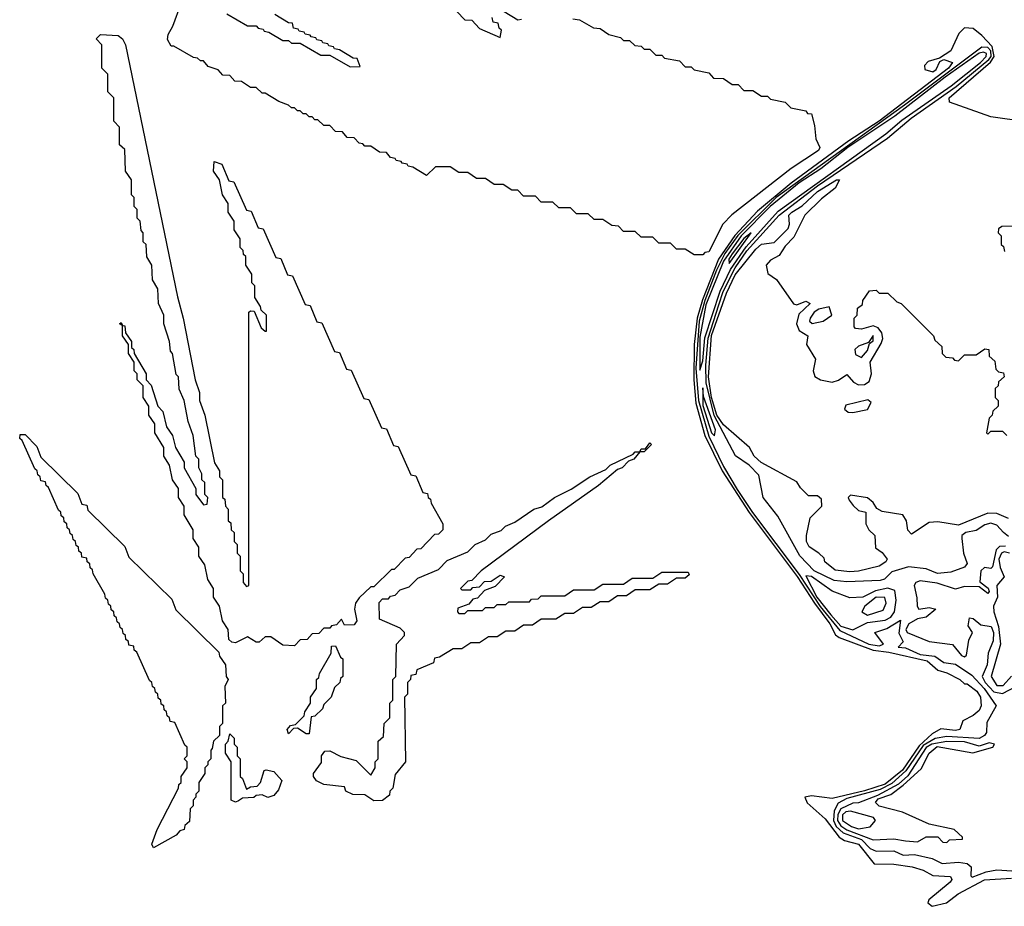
# Model space of a CAD drawing. Extents: x 2889633 to 3052318, y 540750 to 918690.
# Tile 428 of 656: x 3027280 to 3030631, y 751723 to 754740. Entities that reach past the tile are written whole.
import ezdxf

# ---------------------------------------------------------------- set-up
doc = ezdxf.new("R2010")
doc.units = 0

msp = doc.modelspace()

# ---------------------------------------------------------------- linework, layer by layer
at = {"layer": '0CON02XD'}
for points in [[(3029605, 753940), (3029575, 753940), (3029545, 753960), (3029515, 753960), (3029495, 753980), (3029455, 753980), (3029435, 754000), (3029395, 754000), (3029375, 754020), (3029335, 754020), (3029318.3, 754038.3), (3029295, 754040), (3029265, 754060), (3029235, 754060), (3029215, 754080), (3029175, 754080), (3029155, 754100), (3029115, 754100), (3029095, 754120), (3029055, 754120), (3029035, 754140), (3028995, 754140), (3028975, 754160), (3028955, 754160), (3028925, 754180), (3028895, 754180), (3028865, 754200), (3028835, 754200), (3028805, 754220), (3028775, 754220), (3028745, 754240), (3028695, 754240), (3028665, 754210), (3028618.3, 754238.3), (3028601.7, 754241.7), (3028598.3, 754248.3), (3028581.7, 754251.7), (3028578.3, 754258.3), (3028561.7, 754261.7), (3028558.3, 754268.3), (3028541.7, 754271.7), (3028528.3, 754288.3), (3028505, 754290), (3028475, 754310), (3028455, 754310), (3028448.3, 754318.3), (3028435, 754320), (3028418.3, 754338.3), (3028395, 754340), (3028378.3, 754358.3), (3028355, 754360), (3028335, 754380), (3028315, 754380), (3028295, 754400), (3028285, 754400), (3028275, 754410), (3028265, 754410), (3028255, 754420), (3028245, 754420), (3028235, 754430), (3028225, 754430), (3028215, 754440), (3028205, 754440), (3028195, 754450), (3028161.7, 754461.7), (3028115, 754490), (3028105, 754490), (3028085, 754510), (3028065, 754510), (3028035, 754530), (3028011.7, 754531.7), (3027995, 754550), (3027971.7, 754551.7), (3027955, 754570), (3027921.7, 754581.7), (3027905, 754600), (3027895, 754600), (3027885, 754610), (3027871.7, 754611.7), (3027805, 754650), (3027795, 754650), (3027783, 754673), (3027785, 754690), (3027801.7, 754718.3), (3027830, 754795)], [(3027985, 754760), (3028055, 754720), (3028085, 754720), (3028091.7, 754711.7), (3028108.3, 754708.3), (3028111.7, 754701.7), (3028128.3, 754698.3), (3028175, 754670), (3028195, 754670), (3028205, 754660), (3028235, 754660), (3028305, 754620), (3028335, 754620), (3028405, 754580), (3028438.3, 754581.7), (3028428.3, 754608.3), (3028415, 754610), (3028368.3, 754638.3), (3028351.7, 754641.7), (3028348.3, 754648.3), (3028331.7, 754651.7), (3028328.3, 754658.3), (3028311.7, 754661.7), (3028308.3, 754668.3), (3028291.7, 754671.7), (3028288.3, 754678.3), (3028271.7, 754681.7), (3028268.3, 754688.3), (3028251.7, 754691.7), (3028248.3, 754698.3), (3028231.7, 754701.7), (3028228.3, 754708.3), (3028211.7, 754711.7), (3028208.3, 754728.3), (3028195, 754730), (3028148.3, 754758.3)], [(3028768.3, 754768.3), (3028795, 754740), (3028818.3, 754738.3), (3028845, 754710), (3028915, 754680), (3028920, 754705), (3028911.7, 754711.7), (3028908.3, 754728.3), (3028891.7, 754731.7), (3028888.3, 754748.3)], [(3028928.3, 754768.3), (3028975, 754740), (3028988.3, 754741.7)], [(3029163, 754743), (3029185, 754740), (3029233, 754713), (3029255, 754710), (3029285, 754690), (3029325, 754680), (3029335, 754670), (3029355, 754670), (3029373, 754653), (3029395, 754650), (3029405, 754640), (3029425, 754640), (3029445, 754620), (3029465, 754620), (3029475, 754610), (3029525, 754600), (3029545, 754580), (3029565, 754580), (3029575, 754570), (3029625, 754560), (3029641.7, 754541.7), (3029675, 754540), (3029705, 754520), (3029725, 754520), (3029745, 754500), (3029775, 754500), (3029805, 754480), (3029825, 754480), (3029835, 754470), (3029885, 754460), (3029905, 754440), (3029955, 754430), (3029961.7, 754421.7), (3029975, 754420), (3029985, 754380), (3029990, 754335), (3030003.3, 754305), (3029998.8, 754295), (3029905.9, 754234.1), (3029703.6, 754076.4), (3029672.5, 754045), (3029625, 753950), (3029611.7, 753948.3), (3029605, 753940)], [(3030705, 754393.3), (3030585, 754410), (3030445, 754460), (3030443.8, 754475), (3030583.7, 754596.3), (3030596.9, 754615), (3030589.2, 754649.2), (3030555, 754686.7), (3030525, 754710), (3030495, 754712.5), (3030476.4, 754693.6), (3030449.2, 754635), (3030410.7, 754609.3), (3030371.4, 754598.6), (3030359.2, 754585), (3030360.5, 754570.5), (3030387.3, 754562.7), (3030399.3, 754570.7), (3030411.7, 754598.3), (3030425.5, 754604.5), (3030454.2, 754595), (3030441.2, 754575), (3030205, 754395.3), (3030102, 754328), (3029905.8, 754184.2), (3029791, 754089), (3029713.7, 754006.3), (3029658.4, 753925), (3029603.4, 753786.6), (3029586, 753725), (3029575.6, 753635), (3029574.2, 753515), (3029580.6, 753435), (3029612.2, 753325), (3029670.6, 753205), (3029763, 753063), (3029925.5, 752845.5), (3029984.8, 752754.8), (3030037.3, 752685), (3030056.9, 752646.9), (3030068.6, 752638.6), (3030185, 752595.3), (3030238.5, 752588.6), (3030368.1, 752558.1), (3030405, 752526.7), (3030435, 752517.5), (3030480, 752495), (3030495, 752480), (3030505, 752480), (3030537.5, 752455), (3030550, 752435), (3030552.5, 752405), (3030545, 752390), (3030525, 752372.5), (3030490, 752355), (3030480, 752325), (3030465, 752321.2), (3030415, 752326.7), (3030385, 752310), (3030340.9, 752269.1), (3030285, 752186.2), (3030225, 752139.3), (3030155, 752115.9), (3030045, 752090), (3029975, 752098.9), (3029952.5, 752095), (3029960, 752075), (3030021.4, 752021.4), (3030069.1, 751959.1), (3030086.8, 751946.8), (3030135.3, 751935.3), (3030187.7, 751867.7), (3030255, 751866.9), (3030317.7, 751857.7), (3030355, 751846.7), (3030387.7, 751827.7), (3030447.5, 751825), (3030452.5, 751815), (3030446.2, 751805), (3030374.4, 751745.6), (3030370.8, 751735), (3030385, 751723.3), (3030434.4, 751735.5), (3030474.5, 751765.5), (3030563.8, 751813.8), (3030655, 751819.2)], [(3028215, 752610), (3028175, 752612.5), (3028135, 752640), (3028115, 752640), (3028095, 752622.5), (3028085, 752622.5), (3028055, 752640), (3028015, 752620), (3028001.7, 752621.7), (3027991.7, 752631.7), (3027990, 752665), (3027970, 752695), (3027960, 752745), (3027940, 752775), (3027940, 752805), (3027920, 752835), (3027910, 752885), (3027890, 752915), (3027890, 752945), (3027870, 752975), (3027870, 753005), (3027840, 753055), (3027840, 753085), (3027820, 753115), (3027820, 753145), (3027800, 753175), (3027790, 753225), (3027770, 753255), (3027770, 753285), (3027740, 753335), (3027740, 753365), (3027720, 753395), (3027720, 753425), (3027700, 753455), (3027700, 753495), (3027680, 753515), (3027680, 753535), (3027670, 753545), (3027670, 753575), (3027650, 753605), (3027650, 753635), (3027630, 753665), (3027630, 753700), (3027620, 753705), (3027625, 753710), (3027630, 753700), (3027638.3, 753698.3), (3027640, 753675), (3027660, 753645), (3027660, 753625), (3027668.3, 753618.3), (3027670, 753605), (3027710, 753535), (3027710, 753515), (3027727, 753497), (3027750, 753425), (3027767, 753407), (3027780, 753355), (3027800, 753325), (3027810, 753285), (3027840, 753235), (3027840, 753215), (3027880, 753145), (3027880, 753125), (3027905, 753090), (3027918.3, 753091.7), (3027920, 753115), (3027910, 753125), (3027910, 753165), (3027900, 753175), (3027900, 753195), (3027890, 753215), (3027890, 753245), (3027880, 753255), (3027870, 753325), (3027853, 753373), (3027840, 753445), (3027823, 753483), (3027820, 753525), (3027813, 753533), (3027800, 753605), (3027793, 753613), (3027790, 753645), (3027770, 753705), (3027770, 753735), (3027752.5, 753775), (3027750, 753825), (3027732.5, 753855), (3027730, 753905), (3027713, 753933), (3027710, 753975), (3027700, 753985), (3027700, 754015), (3027693, 754023), (3027690, 754055), (3027680, 754065), (3027680, 754095), (3027670, 754105), (3027670, 754135), (3027660, 754145), (3027660, 754195), (3027640, 754225), (3027638.3, 754298.3), (3027620, 754315), (3027620, 754375), (3027600, 754395), (3027600, 754475), (3027580, 754495), (3027580, 754555), (3027560, 754575), (3027560, 754655), (3027540, 754675), (3027555, 754690), (3027615, 754686.2), (3027630, 754675), (3027640, 754655), (3027817, 753797), (3027836.7, 753725), (3027877.5, 753515), (3027891.7, 753471.7), (3027892.5, 753445), (3027910, 753395), (3027943, 753233), (3027960, 753205), (3027960, 753185), (3027970, 753175), (3027970, 753115), (3027978.3, 753108.3), (3027980, 753085), (3027990, 753075), (3027990, 753035), (3027998.3, 753028.3), (3028000, 753005), (3028010, 752995), (3028010, 752965), (3028020, 752955), (3028020, 752925), (3028030, 752915), (3028030, 752865), (3028040, 752855), (3028040, 752825), (3028051.7, 752811.7), (3028060, 752815), (3028060, 753745), (3028065, 753750), (3028078.3, 753748.3), (3028101.7, 753691.7), (3028115, 753680), (3028120, 753680), (3028120, 753735), (3028101.7, 753751.7), (3028100, 753765), (3028080, 753795), (3028080, 753835), (3028070, 753845), (3028070, 753875), (3028050, 753905), (3028050, 753935), (3028041.7, 753941.7), (3028040, 753955), (3028030, 753965), (3028030, 753995), (3028010, 754025), (3028010, 754055), (3027990, 754085), (3027990, 754115), (3027970, 754145), (3027960, 754195), (3027940, 754225), (3027941.7, 754258.3), (3027968.3, 754248.3), (3027991.7, 754191.7), (3028008.3, 754188.3), (3028051.7, 754091.7), (3028068.3, 754088.3), (3028091.7, 754031.7), (3028108.3, 754028.3), (3028151.7, 753931.7), (3028168.3, 753928.3), (3028191.7, 753871.7), (3028208.3, 753868.3), (3028251.7, 753771.7), (3028268.3, 753768.3), (3028291.7, 753711.7), (3028308.3, 753708.3), (3028351.7, 753611.7), (3028368.3, 753608.3), (3028391.7, 753551.7), (3028408.3, 753548.3), (3028451.7, 753451.7), (3028468.3, 753448.3), (3028511.7, 753351.7), (3028528.3, 753348.3), (3028551.7, 753291.7), (3028568.3, 753288.3), (3028611.7, 753191.7), (3028628.3, 753188.3), (3028651.7, 753131.7), (3028668.3, 753128.3), (3028670, 753115), (3028678.3, 753108.3), (3028680, 753095), (3028720, 753025), (3028720, 753005), (3028705, 752990), (3028691.7, 752988.3), (3028645, 752940), (3028631.7, 752938.3), (3028605, 752910), (3028591.7, 752908.3), (3028555, 752870), (3028545, 752870), (3028485, 752810), (3028475, 752810), (3028435, 752772.5), (3028423.3, 752755), (3028420, 752735), (3028427.5, 752695), (3028418.3, 752681.7), (3028385, 752680), (3028375, 752700), (3028358.3, 752681.7), (3028341.7, 752678.3), (3028335, 752670), (3028315, 752670), (3028298.3, 752651.7), (3028275, 752650), (3028258.3, 752631.7), (3028235, 752630), (3028215, 752610)], [(3030645, 752981.2), (3030628.8, 752995), (3030605, 753020), (3030585, 753027.5), (3030565, 753022), (3030535, 753002.5), (3030500, 752995), (3030486.7, 752985), (3030486.2, 752975), (3030492.5, 752925), (3030505, 752890), (3030495, 752877.5), (3030449.3, 752860.7), (3030403.9, 752856.1), (3030365, 752872), (3030305, 752878), (3030248.3, 752861.7), (3030223.6, 752836.4), (3030208.3, 752831.7), (3030095, 752827.1), (3030051.7, 752831.7), (3029984, 752865), (3029935, 752916), (3029860.5, 753050.4), (3029810, 753115), (3029795, 753190), (3029762.5, 753225), (3029716.4, 753256.4), (3029643.1, 753393.1), (3029616.2, 753505), (3029614.7, 753565.3), (3029623.2, 753656.8), (3029659.6, 753770.4), (3029674.1, 753815.9), (3029715, 753896.4), (3029755, 753953.6), (3029864.4, 754075.6), (3029995, 754174.6), (3030232.9, 754337.1), (3030314.4, 754405), (3030467, 754513), (3030578.2, 754605), (3030585.8, 754615), (3030584.6, 754635), (3030575, 754646.2), (3030555, 754647.5), (3030291, 754449), (3029854.8, 754135.2), (3029724.5, 754005.5), (3029679.7, 753945), (3029652, 753888), (3029611.5, 753785), (3029592.4, 753715), (3029581.6, 753555), (3029589.7, 753445), (3029625, 753322.9), (3029675, 753220), (3029722, 753142), (3029773.8, 753063.8), (3029932.5, 752852.5), (3030003.9, 752743.9), (3030071.7, 752661.7), (3030170, 752615), (3030205, 752610), (3030220, 752615), (3030190, 752655), (3030231.2, 752668.8), (3030277.5, 752697.5), (3030272.3, 752652.3), (3030287, 752623), (3030270, 752605), (3030295, 752602.5), (3030345, 752580.5), (3030394.2, 752574.2), (3030425, 752553.1), (3030465, 752547.5), (3030520.2, 752510.2), (3030562.2, 752465), (3030603.3, 752405), (3030571.2, 752348.8), (3030570, 752315), (3030563.8, 752305), (3030545, 752294.5), (3030435, 752300.8), (3030395.3, 752294.7), (3030355, 752270.8), (3030296, 752184), (3030248.3, 752141.7), (3030208.7, 752121.3), (3030095, 752090), (3030065.5, 752074.5), (3030052, 752048), (3030049.2, 752015), (3030059.1, 751995), (3030082.9, 751972.9), (3030145, 751950.5), (3030175, 751920), (3030195, 751911.2), (3030255, 751912.5), (3030287, 751897), (3030325, 751900), (3030385.8, 751885.8), (3030419.3, 751869.3), (3030475, 751874), (3030505, 751868.8), (3030518, 751858), (3030517, 751827), (3030522, 751822), (3030569.3, 751840.7), (3030605, 751846.9), (3030673.4, 751843.4)], [(3029595, 753547.5), (3029605, 753580), (3029612.1, 753657.9), (3029663.7, 753816.3), (3029699.6, 753890.4), (3029752.6, 753967.4), (3029861.2, 754088.8), (3030228.3, 754351.7), (3030281.9, 754398), (3030450.5, 754515), (3030549.5, 754595), (3030569.5, 754615), (3030570, 754625), (3030559.8, 754629.8), (3030545, 754626.8), (3030429.5, 754545), (3030258.1, 754411.9), (3030097.9, 754305), (3030006.7, 754233.3), (3029933.2, 754185), (3029834.6, 754105), (3029735, 754004.6), (3029675, 753918.5), (3029615, 753770), (3029595, 753660), (3029595, 753547.5)], [(3030105, 752861.2), (3030055, 752867.5), (3030020, 752895), (3030018.3, 752908.3), (3030000, 752925), (3029967, 752947), (3029957.5, 752965), (3029957.5, 752985), (3029970, 753045), (3030010, 753085), (3030008.3, 753108.3), (3029995, 753120), (3029965, 753120), (3029937, 753147), (3029925, 753167.5), (3029803.1, 753233.1), (3029780, 753255), (3029763.8, 753285), (3029675, 753362.2), (3029652.8, 753395), (3029634.8, 753455), (3029623.8, 753525), (3029635, 753666), (3029685, 753810), (3029715, 753872), (3029785, 753960), (3029805, 753976.7), (3029848.3, 753981.7), (3029895, 754030), (3029900, 754045), (3029897.5, 754075), (3029907.5, 754085), (3029942.9, 754107.1), (3029995, 754155.7), (3030060, 754195), (3030070, 754195), (3030055, 754167.5), (3030009.3, 754130.7), (3029952.5, 754075), (3029915, 754000), (3029885, 753970), (3029865, 753937.5), (3029835, 753922.5), (3029820, 753905), (3029826.4, 753876.4), (3029855.9, 753855.9), (3029913.6, 753773.6), (3029925, 753770), (3029955, 753782.5), (3029970, 753775), (3029931.9, 753738.1), (3029924, 753705), (3029932.3, 753682.3), (3029962.5, 753665), (3029957.5, 753635), (3029988, 753585), (3029980, 753545), (3029986.7, 753526.7), (3030005.4, 753515.4), (3030045, 753507.5), (3030066.5, 753513.5), (3030095, 753532.5), (3030117.5, 753507.5), (3030135, 753498.1), (3030155, 753499.4), (3030171.3, 753508.7), (3030179.4, 753535), (3030174, 753575), (3030211.9, 753638.1), (3030217.5, 753655), (3030214.4, 753674.5), (3030201.9, 753691.9), (3030185, 753698.8), (3030145, 753687.5), (3030125, 753690), (3030120, 753695), (3030120, 753725), (3030130, 753735), (3030131.7, 753758.3), (3030148.3, 753771.7), (3030150, 753785), (3030171.7, 753818.3), (3030195, 753820), (3030205, 753810), (3030235, 753810), (3030265, 753780), (3030280, 753775), (3030390, 753665), (3030395, 753650), (3030418.3, 753628.3), (3030420, 753605), (3030431.7, 753591.7), (3030455, 753590), (3030461.7, 753581.7), (3030475, 753580), (3030495, 753600), (3030535, 753600), (3030565, 753620), (3030578.3, 753618.3), (3030580, 753595), (3030598.3, 753578.3), (3030601.7, 753551.7), (3030611.7, 753541.7), (3030628.3, 753538.3), (3030630, 753525), (3030611.7, 753508.3), (3030610, 753495), (3030600, 753485), (3030600, 753455), (3030610, 753445), (3030610, 753425), (3030591.7, 753408.3), (3030590, 753395), (3030580, 753385), (3030570, 753335), (3030575, 753330), (3030585, 753340), (3030625, 753340), (3030640, 753325)], [(3029695, 753911.2), (3029770, 754015), (3029745, 753995.6), (3029705, 753943.8), (3029693.5, 753925), (3029695, 753911.2)], [(3030695, 754037.5), (3030623, 754037), (3030611.7, 754028.3), (3030610, 754015), (3030620, 754005), (3030620, 753975), (3030628.3, 753968.3), (3030631.7, 753951.7)], [(3029977, 753707), (3030015, 753714), (3030043.8, 753735), (3030035, 753763.3), (3030000, 753755), (3029984, 753745), (3029970, 753725), (3029967.5, 753715), (3029977, 753707)], [(3030145, 753590.8), (3030165.7, 753615), (3030171.7, 753638.3), (3030185, 753647.5), (3030185, 753666), (3030168.3, 753641.7), (3030135, 753629.2), (3030122.2, 753617.8), (3030125, 753601.2), (3030145, 753590.8)], [(3029645, 753323.8), (3029648.1, 753345), (3029607.7, 753457.7), (3029605, 753487.5), (3029605, 753427.5), (3029635, 753334), (3029645, 753323.8)], [(3030115, 753403.3), (3030165, 753413.8), (3030177.5, 753437.5), (3030166.4, 753446.4), (3030091.7, 753428.3), (3030087.5, 753415), (3030100, 753405), (3030115, 753403.3)], [(3027735, 751922.5), (3027730, 751935), (3027747.5, 751985), (3027820, 752125), (3027821.7, 752138.3), (3027830, 752145), (3027830, 752165), (3027850, 752195), (3027850, 752215), (3027840, 752225), (3027850, 752235), (3027850, 752265), (3027841.7, 752271.7), (3027808.3, 752348.3), (3027791.7, 752351.7), (3027790, 752365), (3027781.7, 752371.7), (3027780, 752385), (3027771.7, 752391.7), (3027770, 752405), (3027761.7, 752411.7), (3027760, 752425), (3027751.7, 752431.7), (3027750, 752445), (3027741.7, 752451.7), (3027740, 752465), (3027731.7, 752471.7), (3027730, 752485), (3027721.7, 752491.7), (3027678.3, 752588.3), (3027670, 752595), (3027668.3, 752608.3), (3027651.7, 752611.7), (3027650, 752625), (3027641.7, 752631.7), (3027640, 752645), (3027631.7, 752651.7), (3027630, 752665), (3027621.7, 752671.7), (3027620, 752685), (3027611.7, 752691.7), (3027610, 752705), (3027601.7, 752711.7), (3027600, 752725), (3027591.7, 752731.7), (3027590, 752745), (3027581.7, 752751.7), (3027580, 752765), (3027571.7, 752771.7), (3027570, 752785), (3027530, 752855), (3027528.3, 752868.3), (3027520, 752875), (3027518.3, 752888.3), (3027510, 752895), (3027508.3, 752908.3), (3027491.7, 752911.7), (3027490, 752925), (3027481.7, 752931.7), (3027480, 752945), (3027471.7, 752951.7), (3027470, 752965), (3027461.7, 752971.7), (3027460, 752985), (3027451.7, 752991.7), (3027450, 753005), (3027441.7, 753011.7), (3027440, 753025), (3027431.7, 753031.7), (3027430, 753045), (3027421.7, 753051.7), (3027420, 753065), (3027411.7, 753071.7), (3027378.3, 753148.3), (3027370, 753155), (3027368.3, 753168.3), (3027351.7, 753171.7), (3027350, 753185), (3027341.7, 753191.7), (3027340, 753205), (3027331.7, 753211.7), (3027288.3, 753308.3), (3027280, 753315), (3027281.7, 753328.3), (3027298.3, 753328.3), (3027338.3, 753288.3), (3027351.7, 753251.7), (3027478.3, 753128.3), (3027491.7, 753091.7), (3027508.3, 753088.3), (3027511.7, 753071.7), (3027638.3, 752948.3), (3027651.7, 752911.7), (3027798.3, 752768.3), (3027811.7, 752731.7), (3027958.3, 752588.3), (3027960, 752575), (3027980, 752545), (3027982.5, 752505), (3027990, 752495), (3027978.3, 752471.7), (3027980, 752415), (3027970, 752405), (3027970, 752345), (3027960, 752335), (3027960, 752305), (3027940, 752285), (3027935, 752260), (3027930, 752255), (3027930, 752225), (3027920, 752215), (3027920, 752205), (3027910, 752195), (3027910, 752175), (3027890, 752145), (3027890, 752115), (3027880, 752105), (3027880, 752095), (3027870, 752085), (3027870, 752065), (3027860, 752055), (3027858.3, 752011.7), (3027841.7, 751998.3), (3027840, 751985), (3027825, 751980), (3027812.5, 751965), (3027735, 751922.5)], [(3028485, 752082.5), (3028455, 752102.5), (3028413.6, 752103.6), (3028390, 752115), (3028385, 752130), (3028315, 752137.5), (3028290.7, 752150.7), (3028280, 752165), (3028280, 752175), (3028307, 752213), (3028307.5, 752235), (3028318.3, 752251.7), (3028335, 752252.5), (3028373, 752233), (3028425, 752220), (3028475, 752170), (3028490, 752195), (3028490, 752215), (3028500, 752225), (3028500, 752285), (3028518.3, 752301.7), (3028520, 752345), (3028540, 752365), (3028540, 752415), (3028550, 752425), (3028550, 752495), (3028560, 752505), (3028562.5, 752615), (3028590, 752645), (3028590, 752655), (3028575, 752670), (3028505, 752700), (3028503, 752757), (3028515, 752770), (3028535, 752770), (3028541.7, 752778.3), (3028558.3, 752781.7), (3028575, 752800), (3028605, 752810), (3028635, 752840), (3028705, 752870), (3028735, 752900), (3028805, 752930), (3028830, 752955), (3028865, 752970), (3028885, 752990), (3028918.3, 753001.7), (3028933, 753017), (3028965, 753030), (3029030, 753075), (3029057, 753083), (3029100, 753115), (3029157, 753143), (3029220, 753185), (3029275, 753210), (3029290, 753225), (3029368.3, 753261.7), (3029375, 753270), (3029390, 753270), (3029395, 753280), (3029410, 753280), (3029425, 753300), (3029430, 753295), (3029405, 753270), (3029390, 753270), (3029370, 753245), (3029351.7, 753238.3), (3029330, 753215), (3029315, 753210), (3029250, 753155), (3029080, 753035), (3028850, 752865), (3028818.3, 752831.7), (3028805, 752830), (3028780, 752805), (3028785, 752800), (3028815, 752800), (3028821.7, 752808.3), (3028845, 752810), (3028861.7, 752828.3), (3028885, 752830), (3028915, 752850), (3028930, 752845), (3028898.3, 752811.7), (3028861.7, 752798.3), (3028838.3, 752771.7), (3028821.7, 752768.3), (3028808.3, 752751.7), (3028771.7, 752738.3), (3028770, 752725), (3028775, 752720), (3028795, 752720), (3028805, 752730), (3028855, 752730), (3028865, 752740), (3028895, 752740), (3028905, 752750), (3028935, 752750), (3028945, 752760), (3029015, 752760), (3029021.7, 752768.3), (3029045, 752770), (3029055, 752780), (3029135, 752780), (3029165, 752800), (3029235, 752800), (3029265, 752820), (3029335, 752820), (3029365, 752840), (3029435, 752840), (3029465, 752860), (3029555, 752860), (3029558.3, 752851.7), (3029545, 752840), (3029515, 752840), (3029485, 752820), (3029455, 752820), (3029425, 752800), (3029375, 752800), (3029345, 752780), (3029315, 752780), (3029285, 752760), (3029255, 752760), (3029225, 752740), (3029195, 752740), (3029165, 752720), (3029135, 752720), (3029105, 752700), (3029055, 752700), (3029025, 752680), (3028995, 752680), (3028965, 752660), (3028935, 752660), (3028905, 752640), (3028875, 752640), (3028845, 752620), (3028815, 752620), (3028785, 752600), (3028755, 752600), (3028708.3, 752571.7), (3028691.7, 752568.3), (3028688.3, 752551.7), (3028631.7, 752528.3), (3028628.3, 752511.7), (3028611.7, 752508.3), (3028610, 752495), (3028600, 752485), (3028600, 752445), (3028590, 752435), (3028592.5, 752215), (3028558.3, 752171.7), (3028550, 752125), (3028540, 752115), (3028538.3, 752101.7), (3028515, 752083.3), (3028485, 752082.5)], [(3030645, 753042.5), (3030605, 753060), (3030575, 753061.2), (3030475, 753020), (3030405, 753031.4), (3030375, 753029.2), (3030315, 752990), (3030303, 753003), (3030298, 753035), (3030285.6, 753055.5), (3030215, 753066.7), (3030197, 753077), (3030185, 753097.5), (3030165, 753113.3), (3030107.5, 753122.5), (3030100, 753115), (3030102.5, 753105), (3030117, 753087), (3030135, 753070), (3030160, 753065), (3030160, 753025), (3030170, 753005), (3030190, 752985), (3030193, 752943), (3030215, 752927.5), (3030232.5, 752905), (3030227.5, 752895), (3030205, 752881.2), (3030135, 752864), (3030105, 752861.2)], [(3030635, 752948.9), (3030615, 752947.5), (3030603.2, 752936.8), (3030591.2, 752878.8), (3030585, 752873.3), (3030564, 752876), (3030551.2, 752865), (3030547.5, 752827.5), (3030575.8, 752805.8), (3030580, 752795), (3030575, 752787.5), (3030545, 752810), (3030495, 752811.2), (3030465, 752802.5), (3030403, 752823), (3030345, 752831.2), (3030330, 752825), (3030324, 752815), (3030332.9, 752772.9), (3030334, 752745), (3030340, 752735), (3030375, 752740), (3030397.5, 752735), (3030365, 752706.7), (3030335, 752702), (3030306, 752685), (3030295.8, 752665), (3030300.8, 752655), (3030375, 752624.4), (3030454.4, 752614.4), (3030485, 752576.7), (3030495, 752572.5), (3030502.5, 752577.5), (3030510.7, 752629.3), (3030522.5, 752655), (3030508.3, 752678.3), (3030512.5, 752705), (3030525, 752702.5), (3030551.2, 752681.2), (3030586, 752675), (3030594.3, 752655), (3030593, 752627), (3030575.7, 752585), (3030572.9, 752545), (3030555.7, 752505), (3030565.6, 752485), (3030595, 752453.1), (3030625, 752447.8), (3030675, 752474)], [(3030648.6, 752925), (3030630.8, 752929.2), (3030621.4, 752925), (3030612.9, 752905), (3030616.4, 752876.4), (3030630, 752845), (3030605.6, 752815), (3030608.1, 752775), (3030594, 752745), (3030595.5, 752725), (3030611.2, 752675), (3030618.1, 752615), (3030586, 752505), (3030605, 752474.2), (3030626.7, 752475), (3030655, 752506.2)], [(3030115, 752664.3), (3030165, 752689.4), (3030225, 752697.5), (3030245, 752707.5), (3030256.9, 752725), (3030263.1, 752765), (3030258.3, 752798.3), (3030235, 752805.6), (3030192.7, 752797.3), (3030150, 752775), (3030105, 752773.3), (3030045, 752795.8), (3029975, 752845.6), (3029955, 752847.5), (3029993.5, 752775), (3030040.4, 752715), (3030075, 752676.7), (3030115, 752664.3)], [(3030165, 752714.4), (3030218.7, 752731.3), (3030229.2, 752755), (3030224.3, 752774.3), (3030195, 752775.5), (3030156, 752745), (3030146.2, 752725), (3030165, 752714.4)], [(3028265, 752310), (3028255, 752310), (3028225, 752330), (3028211.7, 752328.3), (3028195, 752310), (3028190, 752325), (3028201.7, 752338.3), (3028218.3, 752341.7), (3028248.3, 752371.7), (3028250, 752385), (3028270, 752415), (3028270, 752435), (3028290, 752465), (3028290, 752495), (3028298.3, 752501.7), (3028300, 752515), (3028340, 752585), (3028341.7, 752608.3), (3028355, 752610), (3028371.7, 752571.7), (3028380, 752565), (3028380, 752505), (3028371.7, 752498.3), (3028370, 752485), (3028351.7, 752468.3), (3028340, 752435), (3028315, 752410), (3028310, 752395), (3028285, 752370), (3028271.7, 752368.3), (3028265, 752310)], [(3028015, 752077.5), (3028000, 752085), (3028000, 752215), (3027980, 752245), (3027980, 752275), (3027990, 752285), (3027995, 752310), (3028010, 752295), (3028010, 752275), (3028020, 752265), (3028020, 752235), (3028030, 752225), (3028030, 752165), (3028038.3, 752158.3), (3028051.7, 752121.7), (3028065, 752130), (3028088.3, 752131.7), (3028100, 752145), (3028112.5, 752185), (3028118.3, 752188.3), (3028145, 752182.5), (3028171.7, 752151.7), (3028160.7, 752119.3), (3028145, 752100), (3028125, 752093.3), (3028105, 752102.5), (3028085, 752100), (3028076.4, 752093.6), (3028038.3, 752091.7), (3028025, 752082.5), (3028015, 752077.5)], [(3030435, 751940), (3030445, 751950), (3030488.3, 751951.7), (3030488.3, 751958.3), (3030460, 751985), (3030375, 752003.3), (3030285, 752043.8), (3030205, 752063.8), (3030193, 752077), (3030201.2, 752088.8), (3030245, 752103.8), (3030286.7, 752135), (3030348.5, 752191.5), (3030375.8, 752245), (3030403, 752267), (3030524.1, 752245.9), (3030592.5, 752265), (3030597.5, 752275), (3030579.2, 752279.2), (3030545, 752268.8), (3030495, 752282.5), (3030435.9, 752284.1), (3030383.8, 752275), (3030365, 752264), (3030302.5, 752167.5), (3030271.4, 752138.6), (3030199.5, 752100.4), (3030135, 752076), (3030115, 752074.2), (3030075, 752054.5), (3030064.2, 752035.8), (3030063.3, 752015), (3030075, 751997.5), (3030095, 751983.8), (3030185, 751949.2), (3030255, 751952.5), (3030295, 751946.7), (3030335, 751942.5), (3030365, 751960), (3030405, 751960), (3030421.7, 751941.7), (3030435, 751940)], [(3030135, 751986.9), (3030175, 751993.8), (3030192.5, 752015), (3030185.9, 752025.9), (3030107.6, 752047.6), (3030092, 752045), (3030080, 752035), (3030080, 752015), (3030111.2, 751995), (3030135, 751986.9)]]:
    msp.add_lwpolyline(points, dxfattribs=at)

doc.saveas('drawing.dxf')
